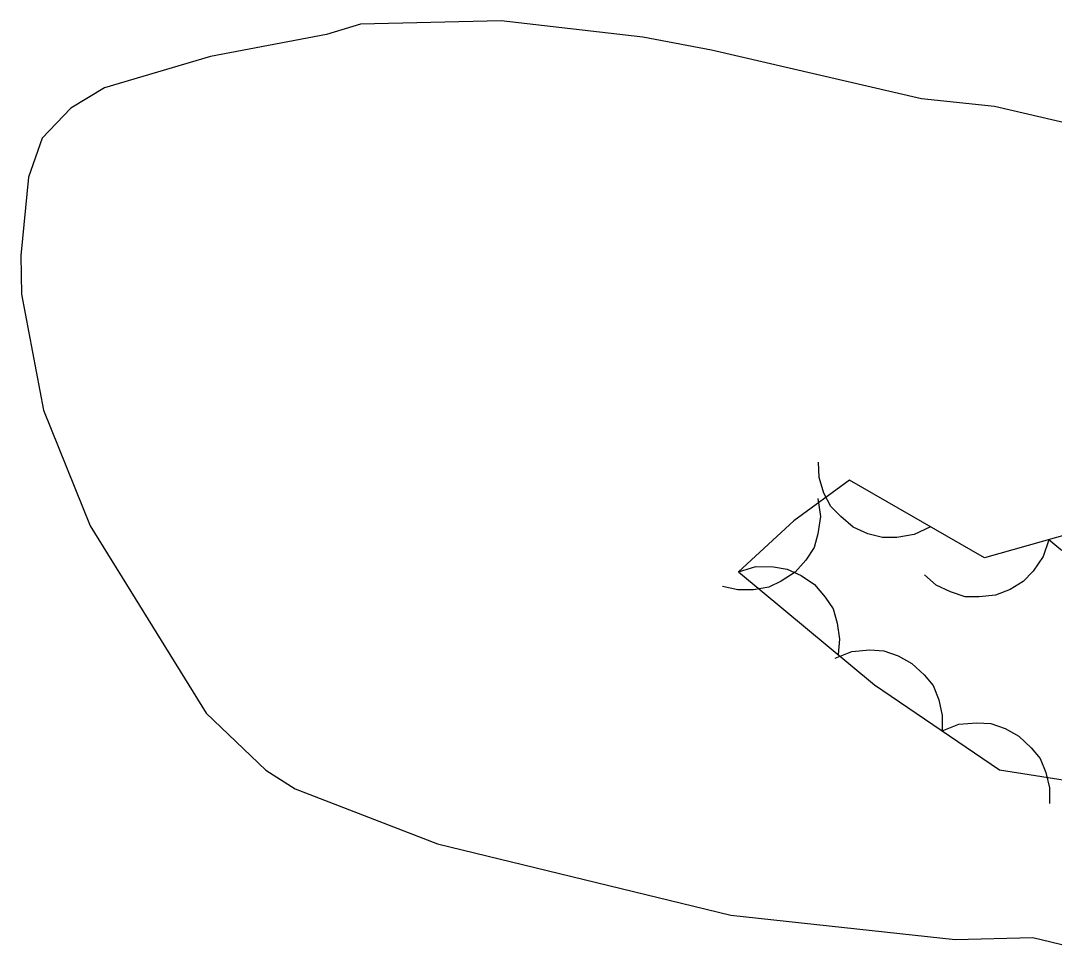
# Model space of a CAD drawing. Extents: x 336540 to 340074, y 5572036 to 5573747.
# Drawn here: x 336780.21 to 336804.17, y 5572755.09 to 5572776.75 of the extents above; entities that cross this region are included whole.
import ezdxf

# ---------------------------------------------------------------- set-up
doc = ezdxf.new("R2010")
doc.units = 0
doc.layers.add('Niveau 2', color=7, linetype='Continuous')
doc.layers.add('Niveau 44', color=7, linetype='Continuous')

msp = doc.modelspace()

# ---------------------------------------------------------------- linework, layer by layer
at = {"layer": 'Niveau 2'}
for points in [[(336807.2, 5572773.73), (336802.78, 5572774.76), (336801.09, 5572774.94), (336796.22, 5572776.07), (336794.63, 5572776.37), (336791.35, 5572776.75), (336788.09, 5572776.67), (336787.3, 5572776.43), (336784.61, 5572775.92), (336782.15, 5572775.19), (336781.37, 5572774.72), (336780.71, 5572774.03), (336780.39, 5572773.12), (336780.21, 5572771.31), (336780.23, 5572770.41), (336780.74, 5572767.72), (336781.82, 5572765.04), (336784.51, 5572760.7), (336785.89, 5572759.38), (336786.57, 5572758.95)], [(336786.57, 5572758.95), (336789.87, 5572757.67), (336796.67, 5572756.02), (336801.87, 5572755.46), (336803.67, 5572755.5), (336805.37, 5572755.09)]]:
    msp.add_lwpolyline(points, dxfattribs=at)
at = {"layer": 'Niveau 44'}
for points in [[(336796.85, 5572763.98), (336800, 5572761.36), (336802.9, 5572759.39), (336806.24, 5572758.86), (336807.78, 5572759.45), (336809.38, 5572760.18), (336810.49, 5572761.24), (336811.04, 5572762.89), (336811.31, 5572764.4), (336811.07, 5572767.71), (336810.34, 5572771.24), (336809.22, 5572772.13), (336807.49, 5572772.35), (336806.33, 5572771.71), (336805.52, 5572770.16), (336805.33, 5572768.67), (336805.59, 5572765.16), (336802.55, 5572764.3), (336799.42, 5572766.1), (336798.13, 5572765.16), (336796.85, 5572763.98)], [(336801.3, 5572765.02), (336800.92, 5572764.84), (336800.52, 5572764.77), (336800.19, 5572764.77), (336799.85, 5572764.86), (336799.51, 5572765.01), (336799.22, 5572765.26), (336798.99, 5572765.49), (336798.83, 5572765.8), (336798.72, 5572766.16), (336798.7, 5572766.52)], [(336798.69, 5572765.68), (336798.75, 5572765.26), (336798.69, 5572764.86), (336798.6, 5572764.54), (336798.41, 5572764.25), (336798.16, 5572763.97), (336797.84, 5572763.76), (336797.55, 5572763.62), (336797.2, 5572763.56), (336796.83, 5572763.56), (336796.48, 5572763.64)], [(336806.93, 5572765.54), (336806.8, 5572765.14), (336806.57, 5572764.81), (336806.34, 5572764.57), (336806.04, 5572764.39), (336805.69, 5572764.26), (336805.31, 5572764.22), (336804.99, 5572764.22), (336804.65, 5572764.32), (336804.32, 5572764.49), (336804.04, 5572764.72)], [(336804.04, 5572764.72), (336803.91, 5572764.33), (336803.68, 5572763.99), (336803.45, 5572763.75), (336803.15, 5572763.57), (336802.81, 5572763.44), (336802.43, 5572763.4), (336802.1, 5572763.4), (336801.76, 5572763.51), (336801.43, 5572763.67), (336801.16, 5572763.91)], [(336796.85, 5572763.98), (336797.25, 5572764.1), (336797.66, 5572764.09), (336797.98, 5572764.04), (336798.3, 5572763.89), (336798.61, 5572763.68), (336798.86, 5572763.39), (336799.04, 5572763.12), (336799.14, 5572762.79), (336799.19, 5572762.42), (336799.16, 5572762.06)], [(336799.09, 5572761.98), (336799.48, 5572762.13), (336799.89, 5572762.17), (336800.22, 5572762.15), (336800.55, 5572762.03), (336800.87, 5572761.85), (336801.15, 5572761.59), (336801.36, 5572761.34), (336801.49, 5572761.01), (336801.57, 5572760.65), (336801.57, 5572760.29)], [(336801.57, 5572760.29), (336801.96, 5572760.45), (336802.37, 5572760.48), (336802.7, 5572760.46), (336803.03, 5572760.35), (336803.35, 5572760.17), (336803.63, 5572759.9), (336803.84, 5572759.65), (336803.97, 5572759.33), (336804.06, 5572758.97), (336804.06, 5572758.61)]]:
    msp.add_lwpolyline(points, dxfattribs=at)

doc.saveas('drawing.dxf')
